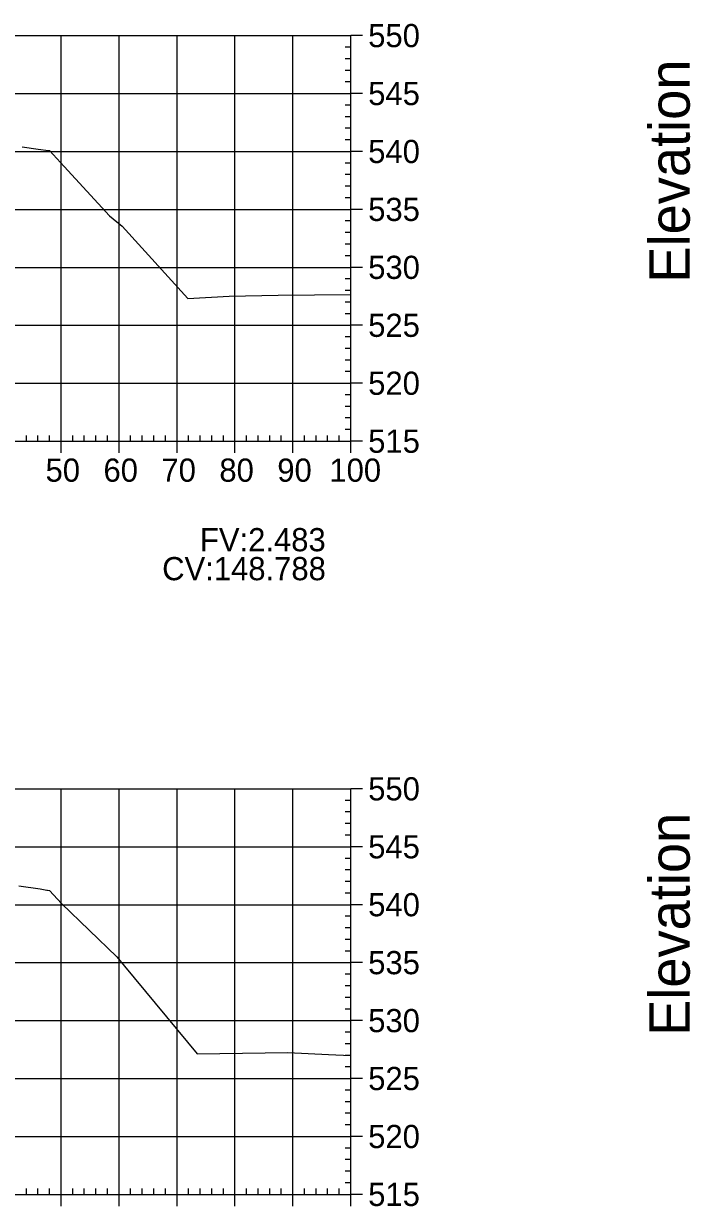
# Model space of a CAD drawing. Extents: x 704834 to 709892, y 372981 to 377533.
# Drawn here: x 705080.4 to 705195.5, y 373680.8 to 373884.9 of the extents above; entities that cross this region are included whole.
import ezdxf

# ---------------------------------------------------------------- set-up
doc = ezdxf.new("R2010")
doc.units = 0
for name, color, linetype in [('57', 7, 'Continuous'), ('59', 7, 'Continuous'), ('60', 7, 'Continuous'), ('Existing', 7, 'Continuous')]:
    doc.layers.add(name, color=color, linetype=linetype)

msp = doc.modelspace()

# ---------------------------------------------------------------- linework, layer by layer
at = {"layer": '57'}
for p, q in [((704936.87, 373882.82), (705136.87, 373882.82)), ((705086.87, 373812.82), (705086.87, 373882.82)), ((705096.87, 373812.82), (705096.87, 373882.82)), ((705106.87, 373812.82), (705106.87, 373882.82)), ((705116.87, 373812.82), (705116.87, 373882.82)), ((705126.87, 373812.82), (705126.87, 373882.82)), ((705136.87, 373812.82), (705136.87, 373882.82)), ((705136.87, 373812.82), (705136.87, 373882.82)), ((705138.87, 373882.82), (705136.87, 373882.82)), ((705136.87, 373880.82), (705135.87, 373880.82)), ((705136.87, 373878.82), (705135.87, 373878.82)), ((705136.87, 373876.82), (705135.87, 373876.82)), ((705136.87, 373874.82), (705135.87, 373874.82)), ((704936.87, 373872.82), (705136.87, 373872.82)), ((705138.87, 373872.82), (705136.87, 373872.82)), ((705136.87, 373870.82), (705135.87, 373870.82)), ((705136.87, 373868.82), (705135.87, 373868.82)), ((705136.87, 373866.82), (705135.87, 373866.82)), ((705136.87, 373864.82), (705135.87, 373864.82)), ((704936.87, 373862.82), (705136.87, 373862.82)), ((705138.87, 373862.82), (705136.87, 373862.82)), ((705136.87, 373860.82), (705135.87, 373860.82)), ((705136.87, 373858.82), (705135.87, 373858.82)), ((705136.87, 373856.82), (705135.87, 373856.82)), ((705136.87, 373854.82), (705135.87, 373854.82)), ((704936.87, 373852.82), (705136.87, 373852.82)), ((705138.87, 373852.82), (705136.87, 373852.82)), ((705136.87, 373850.82), (705135.87, 373850.82)), ((705136.87, 373848.82), (705135.87, 373848.82)), ((705136.87, 373846.82), (705135.87, 373846.82)), ((705136.87, 373844.82), (705135.87, 373844.82)), ((704936.87, 373842.82), (705136.87, 373842.82)), ((705138.87, 373842.82), (705136.87, 373842.82)), ((705136.87, 373840.82), (705135.87, 373840.82)), ((705136.87, 373838.82), (705135.87, 373838.82)), ((705136.87, 373836.82), (705135.87, 373836.82)), ((705136.87, 373834.82), (705135.87, 373834.82)), ((704936.87, 373832.82), (705136.87, 373832.82)), ((705138.87, 373832.82), (705136.87, 373832.82)), ((705136.87, 373830.82), (705135.87, 373830.82)), ((705136.87, 373828.82), (705135.87, 373828.82)), ((705136.87, 373826.82), (705135.87, 373826.82)), ((705136.87, 373824.82), (705135.87, 373824.82)), ((704936.87, 373822.82), (705136.87, 373822.82)), ((705136.87, 373820.82), (705135.87, 373820.82)), ((705138.87, 373822.82), (705136.87, 373822.82)), ((705136.87, 373818.82), (705135.87, 373818.82)), ((705136.87, 373816.82), (705135.87, 373816.82)), ((705136.87, 373814.82), (705135.87, 373814.82)), ((704936.87, 373812.82), (705136.87, 373812.82)), ((704936.87, 373812.82), (705136.87, 373812.82)), ((705080.87, 373812.82), (705080.87, 373813.82)), ((705082.87, 373812.82), (705082.87, 373813.82)), ((705084.87, 373812.82), (705084.87, 373813.82)), ((705086.87, 373810.82), (705086.87, 373812.82)), ((705088.87, 373812.82), (705088.87, 373813.82)), ((705090.87, 373812.82), (705090.87, 373813.82)), ((705092.87, 373812.82), (705092.87, 373813.82)), ((705094.87, 373812.82), (705094.87, 373813.82)), ((705096.87, 373810.82), (705096.87, 373812.82)), ((705098.87, 373812.82), (705098.87, 373813.82)), ((705100.87, 373812.82), (705100.87, 373813.82)), ((705102.87, 373812.82), (705102.87, 373813.82)), ((705104.87, 373812.82), (705104.87, 373813.82)), ((705106.87, 373810.82), (705106.87, 373812.82)), ((705108.87, 373812.82), (705108.87, 373813.82)), ((705110.87, 373812.82), (705110.87, 373813.82)), ((705112.87, 373812.82), (705112.87, 373813.82)), ((705114.87, 373812.82), (705114.87, 373813.82)), ((705116.87, 373810.82), (705116.87, 373812.82)), ((705118.87, 373812.82), (705118.87, 373813.82)), ((705120.87, 373812.82), (705120.87, 373813.82)), ((705122.87, 373812.82), (705122.87, 373813.82)), ((705124.87, 373812.82), (705124.87, 373813.82)), ((705126.87, 373810.82), (705126.87, 373812.82)), ((705128.87, 373812.82), (705128.87, 373813.82)), ((705130.87, 373812.82), (705130.87, 373813.82)), ((705132.87, 373812.82), (705132.87, 373813.82)), ((705134.87, 373812.82), (705134.87, 373813.82)), ((705136.87, 373810.82), (705136.87, 373812.82)), ((705138.87, 373812.82), (705136.87, 373812.82)), ((704936.87, 373752.82), (705136.87, 373752.82)), ((705086.87, 373682.82), (705086.87, 373752.82)), ((705096.87, 373682.82), (705096.87, 373752.82)), ((705106.87, 373682.82), (705106.87, 373752.82)), ((705116.87, 373682.82), (705116.87, 373752.82)), ((705126.87, 373682.82), (705126.87, 373752.82)), ((705136.87, 373682.82), (705136.87, 373752.82)), ((705136.87, 373682.82), (705136.87, 373752.82)), ((705138.87, 373752.82), (705136.87, 373752.82)), ((705136.87, 373750.82), (705135.87, 373750.82)), ((705136.87, 373748.82), (705135.87, 373748.82)), ((705136.87, 373746.82), (705135.87, 373746.82)), ((705136.87, 373744.82), (705135.87, 373744.82)), ((704936.87, 373742.82), (705136.87, 373742.82)), ((705138.87, 373742.82), (705136.87, 373742.82)), ((705136.87, 373740.82), (705135.87, 373740.82)), ((705136.87, 373738.82), (705135.87, 373738.82)), ((705136.87, 373736.82), (705135.87, 373736.82)), ((705136.87, 373734.82), (705135.87, 373734.82)), ((704936.87, 373732.82), (705136.87, 373732.82)), ((705138.87, 373732.82), (705136.87, 373732.82)), ((705136.87, 373730.82), (705135.87, 373730.82)), ((705136.87, 373728.82), (705135.87, 373728.82)), ((705136.87, 373726.82), (705135.87, 373726.82)), ((705136.87, 373724.82), (705135.87, 373724.82)), ((704936.87, 373722.82), (705136.87, 373722.82)), ((705136.87, 373720.82), (705135.87, 373720.82)), ((705138.87, 373722.82), (705136.87, 373722.82)), ((705136.87, 373718.82), (705135.87, 373718.82)), ((705136.87, 373716.82), (705135.87, 373716.82)), ((705136.87, 373714.82), (705135.87, 373714.82)), ((704936.87, 373712.82), (705136.87, 373712.82)), ((705138.87, 373712.82), (705136.87, 373712.82)), ((705136.87, 373710.82), (705135.87, 373710.82)), ((705136.87, 373708.82), (705135.87, 373708.82)), ((705136.87, 373706.82), (705135.87, 373706.82)), ((705136.87, 373704.82), (705135.87, 373704.82)), ((704936.87, 373702.82), (705136.87, 373702.82)), ((705138.87, 373702.82), (705136.87, 373702.82)), ((705136.87, 373700.82), (705135.87, 373700.82)), ((705136.87, 373698.82), (705135.87, 373698.82)), ((705136.87, 373696.82), (705135.87, 373696.82)), ((705136.87, 373694.82), (705135.87, 373694.82)), ((704936.87, 373692.82), (705136.87, 373692.82)), ((705138.87, 373692.82), (705136.87, 373692.82)), ((705136.87, 373690.82), (705135.87, 373690.82)), ((705136.87, 373688.82), (705135.87, 373688.82)), ((705136.87, 373686.82), (705135.87, 373686.82)), ((705136.87, 373684.82), (705135.87, 373684.82)), ((704936.87, 373682.82), (705136.87, 373682.82)), ((704936.87, 373682.82), (705136.87, 373682.82)), ((705080.87, 373682.82), (705080.87, 373683.82)), ((705082.87, 373682.82), (705082.87, 373683.82)), ((705084.87, 373682.82), (705084.87, 373683.82)), ((705086.87, 373680.82), (705086.87, 373682.82)), ((705088.87, 373682.82), (705088.87, 373683.82)), ((705090.87, 373682.82), (705090.87, 373683.82)), ((705092.87, 373682.82), (705092.87, 373683.82)), ((705094.87, 373682.82), (705094.87, 373683.82)), ((705096.87, 373680.82), (705096.87, 373682.82)), ((705098.87, 373682.82), (705098.87, 373683.82)), ((705100.87, 373682.82), (705100.87, 373683.82)), ((705102.87, 373682.82), (705102.87, 373683.82)), ((705104.87, 373682.82), (705104.87, 373683.82)), ((705106.87, 373680.82), (705106.87, 373682.82)), ((705108.87, 373682.82), (705108.87, 373683.82)), ((705110.87, 373682.82), (705110.87, 373683.82)), ((705112.87, 373682.82), (705112.87, 373683.82)), ((705114.87, 373682.82), (705114.87, 373683.82)), ((705116.87, 373680.82), (705116.87, 373682.82)), ((705118.87, 373682.82), (705118.87, 373683.82)), ((705120.87, 373682.82), (705120.87, 373683.82)), ((705122.87, 373682.82), (705122.87, 373683.82)), ((705124.87, 373682.82), (705124.87, 373683.82)), ((705126.87, 373680.82), (705126.87, 373682.82)), ((705128.87, 373682.82), (705128.87, 373683.82)), ((705130.87, 373682.82), (705130.87, 373683.82)), ((705132.87, 373682.82), (705132.87, 373683.82)), ((705134.87, 373682.82), (705134.87, 373683.82)), ((705136.87, 373680.82), (705136.87, 373682.82)), ((705138.87, 373682.82), (705136.87, 373682.82))]:
    msp.add_line(p, q, dxfattribs=at)
at = {"layer": 'Existing'}
for points in [[(705080.15, 373863.63), (705082.92, 373863.2), (705084.71, 373863), (705084.76, 373863), (705084.87, 373862.97), (705087.38, 373860.23), (705095.2, 373851.7), (705097.39, 373849.93), (705108.74, 373837.47), (705115.85, 373837.86), (705124.32, 373838), (705136.87, 373838.16)], [(705079.55, 373736.06), (705083.25, 373735.55), (705084.38, 373735.35), (705084.51, 373735.35), (705084.88, 373735.28), (705086.94, 373733.03), (705096.49, 373723.82), (705097.81, 373722.22), (705110.36, 373707.1), (705125.98, 373707.3), (705133.03, 373706.99), (705136.87, 373706.81)]]:
    msp.add_lwpolyline(points, dxfattribs=at)

# ---------------------------------------------------------------- texts
msp.add_text('CV:148.788', height=4).set_placement((705104.31, 373788.82))
at = {"layer": '57'}
for s, p in [('550', (705139.87, 373880.82)), ('545', (705139.87, 373870.82)), ('540', (705139.87, 373860.82)), ('535', (705139.87, 373850.82)), ('530', (705139.87, 373840.82)), ('525', (705139.87, 373830.82)), ('520', (705139.87, 373820.82)), ('515', (705139.87, 373810.82)), ('50', (705084.18, 373805.82)), ('60', (705094.18, 373805.82)), ('70', (705104.18, 373805.82)), ('80', (705114.18, 373805.82)), ('90', (705124.18, 373805.82)), ('100', (705133.17, 373805.82)), ('550', (705139.87, 373750.82)), ('545', (705139.87, 373740.82)), ('540', (705139.87, 373730.82)), ('535', (705139.87, 373720.82)), ('530', (705139.87, 373710.82)), ('525', (705139.87, 373700.82)), ('520', (705139.87, 373690.82)), ('515', (705139.87, 373680.82))]:
    msp.add_text(s, height=4, dxfattribs=at).set_placement(p)
at = {"layer": '59'}
msp.add_text('FV:2.483', height=4, dxfattribs=at).set_placement((705110.83, 373793.82))
at = {"layer": '60'}
for p in [(705195.37, 373840.18), (705195.37, 373710.18)]:
    msp.add_text('Elevation', height=7, rotation=90, dxfattribs=at).set_placement(p)

doc.saveas('drawing.dxf')
